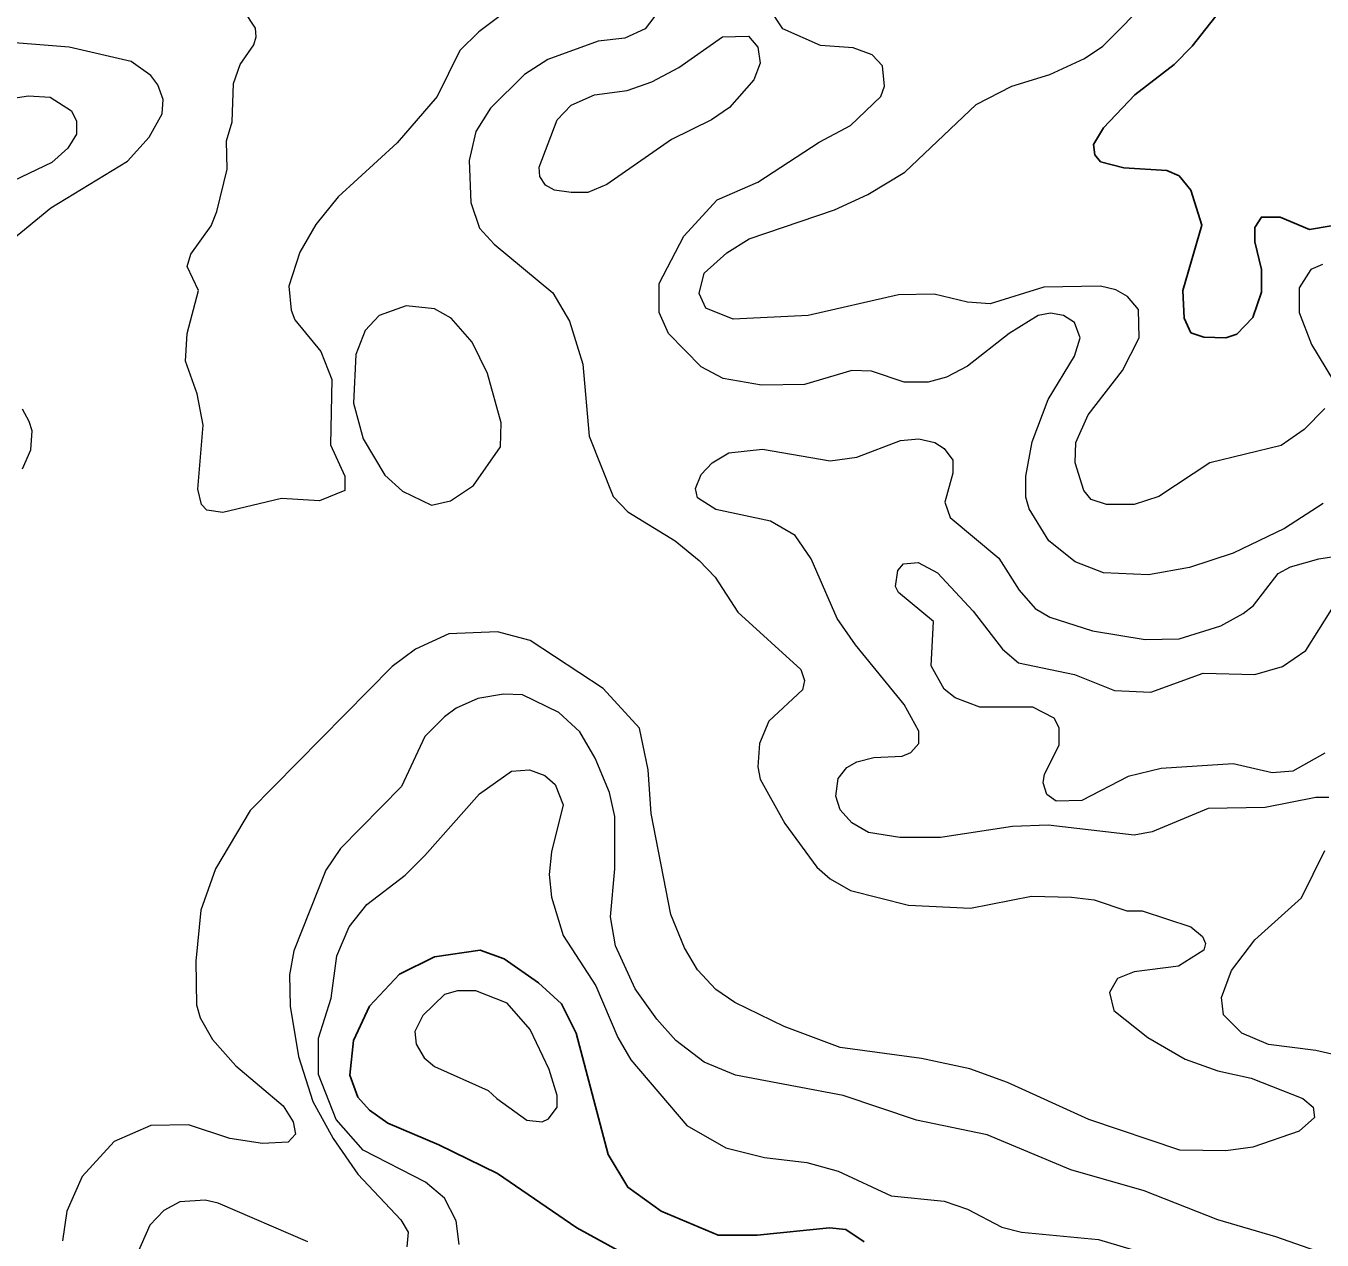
# Model space of a CAD drawing. Extents: x 577 to 602.9, y 7483.8 to 7511.6.
# Drawn here: x 579.055 to 580.472, y 7492.8 to 7494.128 of the extents above; entities that cross this region are included whole.
import ezdxf

# ---------------------------------------------------------------- set-up
doc = ezdxf.new("R2010")
doc.units = 0
doc.header["$LTSCALE"] = 0.032
doc.layers.add('1', color=7, linetype='Continuous', lineweight=25)
doc.layers.add('2', color=7, linetype='Continuous', lineweight=13)

msp = doc.modelspace()

# ---------------------------------------------------------------- linework, layer by layer
at = {"layer": '1'}
for points in [[(580.3917, 7494.1839), (580.3305, 7494.1059), (580.3106, 7494.086), (580.2676, 7494.0527), (580.2334, 7494.0169), (580.2223, 7493.9986), (580.2239, 7493.9874), (580.2303, 7493.9795), (580.2557, 7493.9731), (580.3026, 7493.97), (580.3161, 7493.9644), (580.3289, 7493.9485), (580.3408, 7493.9103), (580.3201, 7493.8387), (580.3217, 7493.8085), (580.3289, 7493.7926), (580.3432, 7493.7879), (580.367, 7493.7871), (580.379, 7493.791), (580.3965, 7493.8093), (580.406, 7493.8372), (580.406, 7493.8618), (580.3988, 7493.892), (580.3988, 7493.9079), (580.406, 7493.9191), (580.4267, 7493.9191), (580.4585, 7493.9055), (580.4823, 7493.9095)], [(579.9718, 7492.7987), (579.9519, 7492.8122), (579.9337, 7492.8138), (579.8549, 7492.8058), (579.812, 7492.8058), (579.75, 7492.8321), (579.7134, 7492.8583), (579.6919, 7492.8941), (579.6569, 7493.0269), (579.641, 7493.0587), (579.6156, 7493.0817), (579.5782, 7493.108), (579.552, 7493.1175), (579.5019, 7493.1104), (579.4637, 7493.0913), (579.4311, 7493.0563), (579.4136, 7493.0189), (579.4096, 7492.9808), (579.4184, 7492.9569), (579.4311, 7492.9426), (579.451, 7492.9283), (579.5068, 7492.9048), (579.5711, 7492.8734), (579.6577, 7492.8138), (579.7142, 7492.7828)]]:
    msp.add_lwpolyline(points, dxfattribs=at)
at = {"layer": '2'}
for points in [[(579.6331, 7494.1839), (579.5504, 7494.1218), (579.5297, 7494.1012), (579.5051, 7494.0511), (579.4613, 7494.0002), (579.3969, 7493.9413), (579.3723, 7493.9111), (579.3548, 7493.8809), (579.3428, 7493.8435), (579.3452, 7493.8173), (579.3492, 7493.8069), (579.3778, 7493.772), (579.3898, 7493.7417), (579.3882, 7493.6702), (579.4041, 7493.636), (579.4041, 7493.6201), (579.3762, 7493.6089), (579.3349, 7493.6113), (579.2705, 7493.5962), (579.253, 7493.5986), (579.2474, 7493.605), (579.2434, 7493.6217), (579.249, 7493.6916), (579.2427, 7493.7258), (579.2299, 7493.7616), (579.2315, 7493.7918), (579.2442, 7493.8387), (579.2315, 7493.865), (579.2355, 7493.8785), (579.2578, 7493.9095), (579.2641, 7493.9254), (579.2753, 7493.9715), (579.2745, 7494.0026), (579.2808, 7494.0232), (579.2824, 7494.0654), (579.2896, 7494.086), (579.3047, 7494.1075), (579.3071, 7494.1163)], [(579.7524, 7494.1513), (579.7325, 7494.125), (579.7102, 7494.1147), (579.6808, 7494.1115), (579.6259, 7494.0916), (579.6005, 7494.0749), (579.5631, 7494.0383), (579.5472, 7494.0129), (579.54, 7493.9811), (579.5416, 7493.935), (579.5512, 7493.9071), (579.5671, 7493.8896), (579.6315, 7493.8364), (579.6498, 7493.8054), (579.6641, 7493.7584), (579.6713, 7493.6797), (579.6975, 7493.6137), (579.7134, 7493.597), (579.7651, 7493.5652), (579.7913, 7493.5437), (579.8088, 7493.5255), (579.8335, 7493.4873), (579.9026, 7493.4245), (579.9066, 7493.4125), (579.9042, 7493.4022), (579.8677, 7493.368), (579.8573, 7493.3434), (579.8557, 7493.3179), (579.8581, 7493.3044), (579.8852, 7493.2559), (579.9201, 7493.2082), (579.9345, 7493.1955), (579.9567, 7493.1827), (580.0203, 7493.1668), (580.0879, 7493.1636), (580.1547, 7493.1764), (580.1985, 7493.1756), (580.2231, 7493.1724), (580.2589, 7493.1605), (580.2756, 7493.1605), (580.3289, 7493.143), (580.3416, 7493.1326), (580.3448, 7493.1247), (580.3432, 7493.1175), (580.3153, 7493.1), (580.2668, 7493.0937), (580.2486, 7493.0865), (580.2398, 7493.0714), (580.2446, 7493.0515), (580.2819, 7493.0221), (580.3225, 7492.9982), (580.3583, 7492.9855), (580.3949, 7492.9776), (580.4513, 7492.9553)], [(580.4752, 7493.7099), (580.4529, 7493.6869), (580.4275, 7493.6694), (580.3495, 7493.6503), (580.2939, 7493.6137), (580.2668, 7493.605), (580.2366, 7493.605), (580.2199, 7493.6105), (580.212, 7493.6201), (580.2024, 7493.6503), (580.2032, 7493.6726), (580.2167, 7493.7028), (580.2541, 7493.7513), (580.2724, 7493.7871), (580.2716, 7493.8181), (580.2597, 7493.8324), (580.247, 7493.8395), (580.2303, 7493.8435), (580.1682, 7493.8427), (580.1094, 7493.8244), (580.0847, 7493.826), (580.0482, 7493.8348), (580.0092, 7493.834), (579.9106, 7493.8117), (579.8287, 7493.8077), (579.7985, 7493.8197), (579.7913, 7493.8356), (579.7969, 7493.8578), (579.8215, 7493.8801), (579.8462, 7493.8952), (579.9392, 7493.927), (579.9758, 7493.9437), (580.0164, 7493.9684), (580.0943, 7494.0423), (580.1332, 7494.0622), (580.1746, 7494.0749), (580.2128, 7494.0924), (580.2326, 7494.1059), (580.2859, 7494.16)], [(579.3071, 7494.1163), (579.3063, 7494.1258), (579.2935, 7494.1449)], [(580.1738, 7493.5652), (580.1523, 7493.6002), (580.1484, 7493.6129), (580.1484, 7493.636), (580.1555, 7493.6734), (580.173, 7493.7195), (580.2016, 7493.7672), (580.208, 7493.7871), (580.2016, 7493.8038), (580.1897, 7493.8117), (580.1754, 7493.8141), (580.1619, 7493.8117), (580.1301, 7493.7918), (580.0847, 7493.7561), (580.0617, 7493.7441), (580.0418, 7493.7386), (580.0156, 7493.7386), (579.9798, 7493.7505), (579.9583, 7493.7513), (579.9066, 7493.7362), (579.8597, 7493.7354), (579.8176, 7493.7425), (579.7937, 7493.7553), (579.7579, 7493.7918), (579.7476, 7493.8149), (579.7476, 7493.8467), (579.7746, 7493.8984), (579.8112, 7493.9381), (579.8557, 7493.9572), (579.9225, 7494.001), (579.9567, 7494.0193), (579.9901, 7494.0511), (579.9941, 7494.0622), (579.9917, 7494.0845), (579.9806, 7494.0964), (579.9599, 7494.1043), (579.9241, 7494.1067), (579.8828, 7494.125), (579.8685, 7494.1465)], [(579.0168, 7493.8753), (579.0828, 7493.9294), (579.1663, 7493.9803), (579.1902, 7494.0065), (579.2045, 7494.032), (579.2053, 7494.0479), (579.1997, 7494.0638), (579.1918, 7494.0741), (579.1703, 7494.0892), (579.1027, 7494.1051), (579.02, 7494.1115)], [(579.0319, 7494.0479), (579.0582, 7494.0519), (579.082, 7494.0503), (579.1051, 7494.0352), (579.1107, 7494.024), (579.1107, 7494.0097), (579.1011, 7493.9946), (579.0836, 7493.9787), (579.0248, 7493.9509)], [(580.4728, 7493.8674), (580.4601, 7493.8618), (580.4473, 7493.8419), (580.4473, 7493.8149), (580.4609, 7493.7799), (580.4847, 7493.7401)], [(579.0518, 7493.6439), (579.0606, 7493.6646), (579.0621, 7493.6853), (579.059, 7493.6956), (579.0518, 7493.7091)], [(579.9623, 7493.4515), (579.9424, 7493.4801), (579.9138, 7493.5453), (579.8963, 7493.5708), (579.8693, 7493.5867), (579.8096, 7493.5994), (579.7897, 7493.6121), (579.7873, 7493.6225), (579.7937, 7493.6376), (579.8056, 7493.6503), (579.8239, 7493.6614), (579.8605, 7493.6654), (579.9345, 7493.6527), (579.9639, 7493.6567), (580.0116, 7493.6749), (580.0315, 7493.6765), (580.049, 7493.6726), (580.0593, 7493.6662), (580.0688, 7493.6535), (580.0688, 7493.6392), (580.0601, 7493.6074), (580.0657, 7493.5907), (580.1189, 7493.5461), (580.1412, 7493.5111), (580.1587, 7493.4913), (580.1746, 7493.4817), (580.2215, 7493.4666), (580.2788, 7493.4571), (580.3161, 7493.4579), (580.3615, 7493.4722), (580.3861, 7493.4857), (580.3972, 7493.4944), (580.4243, 7493.5294), (580.4378, 7493.5366), (580.4688, 7493.5453), (580.5595, 7493.5596)], [(580.4736, 7493.6058), (580.4314, 7493.5787), (580.375, 7493.5517), (580.3273, 7493.5358), (580.2827, 7493.5278), (580.2334, 7493.5302), (580.2024, 7493.5421), (580.1738, 7493.5652)], [(580.4752, 7493.333), (580.4402, 7493.3131), (580.4179, 7493.3115), (580.375, 7493.3211), (580.2963, 7493.3163), (580.2605, 7493.3076), (580.2096, 7493.2813), (580.1818, 7493.2805), (580.1714, 7493.2877), (580.1674, 7493.3004), (580.169, 7493.31), (580.1849, 7493.3418), (580.1849, 7493.3608), (580.1794, 7493.3712), (580.1563, 7493.3831), (580.0983, 7493.3831), (580.0712, 7493.3935), (580.0593, 7493.403), (580.045, 7493.4284), (580.0474, 7493.4769), (580.0092, 7493.5088), (580.006, 7493.5151), (580.0084, 7493.5326), (580.0148, 7493.5398), (580.0307, 7493.5414), (580.0521, 7493.5302), (580.0911, 7493.4881), (580.1229, 7493.4467), (580.1404, 7493.4316), (580.2016, 7493.4189), (580.2454, 7493.4014), (580.2851, 7493.3998), (580.3424, 7493.4205), (580.3988, 7493.4189), (580.4291, 7493.4276), (580.4545, 7493.4451), (580.4831, 7493.4905)], [(580.4513, 7492.9553), (580.4625, 7492.9458), (580.464, 7492.9346), (580.4473, 7492.9195), (580.3965, 7492.902), (580.367, 7492.8981), (580.3169, 7492.8989), (580.2175, 7492.9322), (580.1285, 7492.9728), (580.0871, 7492.9879), (580.0346, 7492.999), (579.9456, 7493.011), (579.8844, 7493.034), (579.8303, 7493.0603), (579.8096, 7493.0746), (579.7897, 7493.0961), (579.7754, 7493.1199), (579.7603, 7493.1565), (579.7388, 7493.267), (579.7357, 7493.3147), (579.7261, 7493.3601), (579.6864, 7493.4038), (579.6068, 7493.4563), (579.5711, 7493.4658), (579.5178, 7493.4634), (579.4812, 7493.4467), (579.4558, 7493.4276), (579.3007, 7493.2702), (579.2625, 7493.2066), (579.2466, 7493.1613), (579.2411, 7493.1056), (579.2419, 7493.0579), (579.2458, 7493.0436), (579.2594, 7493.0197), (579.2848, 7492.9911), (579.3365, 7492.9474), (579.3476, 7492.9299), (579.35, 7492.9163), (579.342, 7492.9076), (579.3142, 7492.906), (579.2784, 7492.9116), (579.2331, 7492.9267), (579.1918, 7492.9259), (579.152, 7492.9084), (579.117, 7492.8702), (579.1003, 7492.8321), (579.0955, 7492.7995)], [(580.4799, 7493.2845), (580.4656, 7493.2845), (580.41, 7493.2734), (580.3479, 7493.2726), (580.2867, 7493.2471), (580.2668, 7493.2432), (580.173, 7493.2543), (580.134, 7493.2527), (580.0553, 7493.2408), (580.0108, 7493.2408), (579.9766, 7493.2463), (579.9583, 7493.2567), (579.9456, 7493.271), (579.9408, 7493.2861), (579.9432, 7493.3052), (579.9527, 7493.3171), (579.9639, 7493.3235), (579.9822, 7493.3282), (580.0132, 7493.3298), (580.0227, 7493.3338), (580.0315, 7493.3434), (580.0315, 7493.3569), (580.0156, 7493.3863), (579.9623, 7493.4515)], [(580.5531, 7492.7581), (580.4219, 7492.8042), (580.3583, 7492.8225), (580.278, 7492.8543), (580.1977, 7492.8774), (580.1062, 7492.9156), (580.0291, 7492.9315), (579.9488, 7492.9585), (579.8311, 7492.9808), (579.7969, 7492.9951), (579.7659, 7493.0189), (579.7452, 7493.042), (579.7213, 7493.0754), (579.6999, 7493.1223), (579.6943, 7493.1541), (579.6991, 7493.2066), (579.6991, 7493.2638), (579.6935, 7493.2901), (579.6776, 7493.3275), (579.6609, 7493.3561), (579.6379, 7493.3775), (579.5981, 7493.3966), (579.5774, 7493.3974), (579.5496, 7493.3927), (579.5257, 7493.3823), (579.513, 7493.3728), (579.4915, 7493.3513), (579.4661, 7493.2964), (579.3993, 7493.2288), (579.3834, 7493.205), (579.3484, 7493.1167), (579.3436, 7493.0905), (579.3444, 7493.0563), (579.3532, 7493.0014), (579.3691, 7492.9521), (579.3914, 7492.9116)], [(579.5289, 7492.7955), (579.5257, 7492.8217), (579.513, 7492.8464), (579.4923, 7492.8639), (579.424, 7492.8989), (579.3945, 7492.9322), (579.3754, 7492.9816), (579.3754, 7493.0213), (579.389, 7493.065), (579.3953, 7493.1112), (579.4088, 7493.143), (579.4279, 7493.1676), (579.4701, 7493.1994), (579.4915, 7493.2209), (579.5512, 7493.2885), (579.5862, 7493.3131), (579.606, 7493.3147), (579.6227, 7493.3084), (579.6339, 7493.2988), (579.6426, 7493.2766), (579.6299, 7493.2249), (579.6275, 7493.2002), (579.6299, 7493.1756), (579.6426, 7493.1334), (579.6784, 7493.0786), (579.7023, 7493.0221), (579.7166, 7492.9975), (579.7778, 7492.9259), (579.8207, 7492.9012), (579.8629, 7492.8909), (579.909, 7492.8853), (579.9432, 7492.8758), (580.0013, 7492.8488), (580.0593, 7492.8432), (580.0847, 7492.8344), (580.1221, 7492.8146), (580.1436, 7492.809), (580.2279, 7492.801), (580.3114, 7492.7764)], [(580.5133, 7492.9967), (580.4656, 7493.0078), (580.4139, 7493.0142), (580.3845, 7493.0269), (580.3646, 7493.0468), (580.3623, 7493.0658), (580.3734, 7493.0953), (580.3988, 7493.1287), (580.4497, 7493.1748), (580.4752, 7493.2265)], [(579.3914, 7492.9116), (579.4184, 7492.8726), (579.4653, 7492.8225), (579.4733, 7492.809), (579.4717, 7492.7931)], [(579.3635, 7492.7987), (579.2657, 7492.8408), (579.2514, 7492.844), (579.2236, 7492.8424), (579.2061, 7492.8329), (579.191, 7492.8169), (579.1759, 7492.7828)]]:
    msp.add_lwpolyline(points, dxfattribs=at)
for points in [[(579.8557, 7494.1051), (579.8581, 7494.0876), (579.851, 7494.0694), (579.8247, 7494.0391), (579.8048, 7494.0256), (579.7611, 7494.0041), (579.6903, 7493.9548), (579.6697, 7493.9461), (579.6514, 7493.9461), (579.6331, 7493.9485), (579.6235, 7493.9541), (579.6172, 7493.9636), (579.6164, 7493.9739), (579.6363, 7494.0256), (579.6514, 7494.0415), (579.6768, 7494.0527), (579.7126, 7494.0574), (579.7396, 7494.067), (579.7691, 7494.0829), (579.8168, 7494.1163), (579.8454, 7494.1171)], [(579.4136, 7493.7155), (579.424, 7493.6765), (579.4478, 7493.6368), (579.4669, 7493.6193), (579.4987, 7493.6042), (579.5194, 7493.6089), (579.5448, 7493.6256), (579.5742, 7493.6678), (579.575, 7493.694), (579.5599, 7493.7481), (579.5432, 7493.7823), (579.5202, 7493.8085), (579.5019, 7493.8189), (579.4709, 7493.8221), (579.4414, 7493.8117), (579.4263, 7493.795), (579.416, 7493.7688)], [(579.5703, 7492.9553), (579.6029, 7492.9315), (579.6196, 7492.9299), (579.6267, 7492.933), (579.6363, 7492.9458), (579.6363, 7492.9585), (579.6275, 7492.9871), (579.6068, 7493.0309), (579.5814, 7493.0595), (579.5472, 7493.073), (579.5273, 7493.073), (579.513, 7493.069), (579.4892, 7493.046), (579.4804, 7493.0285), (579.482, 7493.0149), (579.4907, 7492.9998), (579.5019, 7492.9903), (579.5607, 7492.9641)]]:
    msp.add_lwpolyline(points, close=True, dxfattribs=at)

doc.saveas('drawing.dxf')
